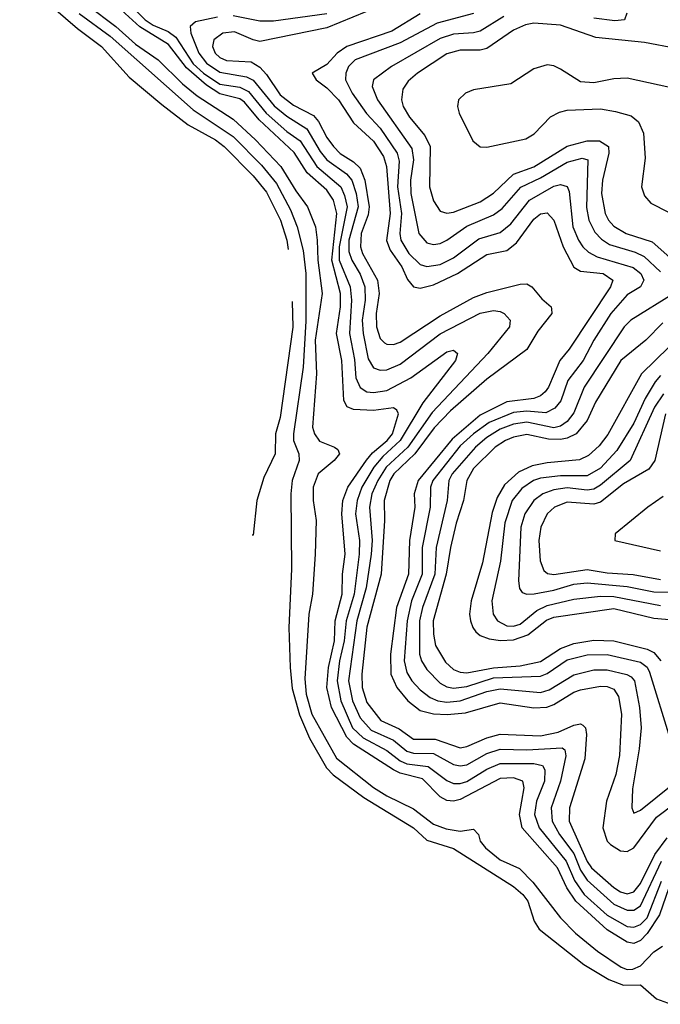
# Model space of a CAD drawing. Header units: inches. Extents: x 990535 to 1117859, y 769386 to 892122.
# Tile 445 of 656: x 1056830 to 1058749, y 810722 to 813670. Entities that reach past the tile are written whole.
import ezdxf

# ---------------------------------------------------------------- set-up
doc = ezdxf.new("R2010")
doc.units = ezdxf.units.IN
doc.header["$MEASUREMENT"] = 0
doc.layers.add('B0851', color=7, linetype='Continuous')

msp = doc.modelspace()

# ---------------------------------------------------------------- linework, layer by layer
at = {"layer": 'B0851', "color": 5}
for points, elevation in [([(1056830, 813793.6), (1057003.3, 813643.3), (1057075.4, 813590), (1057157.7, 813497.7), (1057255.9, 813415.9), (1057335.2, 813355.2), (1057417.1, 813310), (1057442.4, 813290), (1057530, 813202.1), (1057570, 813153.4), (1057611.1, 813070), (1057630.4, 813009.6), (1057634.3, 812981.7)], 2340), ([(1058774.6, 811070), (1058747.2, 810990), (1058710, 810933.9), (1058690, 810912.6), (1058670, 810903.3), (1058650, 810907.2), (1058590, 810944.5), (1058496.2, 811030), (1058469.2, 811070), (1058441.4, 811130), (1058335.9, 811250), (1058327.9, 811290), (1058341.8, 811370), (1058337.5, 811390), (1058310, 811399.9), (1058270, 811397.4), (1058150, 811335.3), (1058130, 811330.3), (1058110, 811331.7), (1058090, 811343.1), (1058036.6, 811396.6), (1057970, 811413.7), (1057950, 811423.8), (1057830, 811500.8), (1057810, 811522), (1057764.5, 811610), (1057750.3, 811670.3), (1057755.5, 811730), (1057772.8, 811810), (1057774.9, 811870), (1057795.8, 811950), (1057797.1, 812010), (1057805.6, 812070), (1057794.9, 812190), (1057798, 812230), (1057813.2, 812270), (1057869.2, 812350.8), (1057886.8, 812373.2), (1057931.4, 812410), (1057947.3, 812430), (1057965.1, 812490), (1057960.3, 812500.3), (1057950, 812507.5), (1057890, 812499.4), (1057830, 812502.3), (1057811.2, 812511.2), (1057801.3, 812530), (1057795.5, 812650), (1057778.8, 812730), (1057790.9, 812810), (1057790.9, 812850), (1057765.6, 812950), (1057779.8, 813090), (1057770, 813129.6), (1057750, 813159.5), (1057691.4, 813211.4), (1057652, 813272), (1057547.1, 813370), (1057503.3, 813423.3), (1057490, 813432.7), (1057430, 813448.5), (1057390, 813474), (1057330, 813526.1), (1057276.1, 813596.1), (1057190, 813648.7), (1057080.2, 813750)], 2420), ([(1057033.3, 813713.3), (1057118, 813650), (1057176.9, 813596.9), (1057244.8, 813550), (1057318.1, 813478.1), (1057362, 813442), (1057470, 813372.3), (1057536.9, 813310), (1057612.4, 813230), (1057657.3, 813157.3), (1057692.7, 813110), (1057715.9, 813050), (1057721.7, 813010), (1057722.9, 812950), (1057736, 812850), (1057715.4, 812710), (1057719.1, 812610), (1057707.8, 812450), (1057713.6, 812430), (1057728.4, 812408.4), (1057773.7, 812390), (1057783.2, 812383.2), (1057787.8, 812370), (1057772.5, 812350), (1057724.4, 812310), (1057709.8, 812270.2), (1057709.8, 812230), (1057718.4, 812170), (1057715.5, 812070), (1057707.4, 811950), (1057696.6, 811890), (1057684.1, 811695.9), (1057688.3, 811650), (1057705.6, 811590), (1057779.1, 811459.1), (1057890, 811370.6), (1057930, 811345.4), (1058010, 811307.4), (1058070, 811261.2), (1058107.4, 811247.4), (1058150, 811240.1), (1058190, 811246.4), (1058204.9, 811230), (1058210.1, 811210), (1058225.3, 811190), (1058270, 811154.7), (1058328, 811128), (1058367.7, 811087.7), (1058450, 810981), (1058494.9, 810934.9), (1058561.2, 810881.2), (1058632.5, 810832.5), (1058650, 810826.3), (1058667.1, 810827.1), (1058690, 810836.9), (1058730, 810878.6), (1058755.6, 810895.6)], 2380), ([(1057145.8, 813730), (1057205.8, 813670), (1057230, 813653.9), (1057275.2, 813635.2), (1057297.6, 813617.6), (1057350, 813538.4), (1057380.4, 813510), (1057430, 813476.9), (1057490, 813467.9), (1057515.5, 813455.5), (1057568.3, 813390), (1057630, 813334.8), (1057670, 813307.5), (1057720.2, 813230), (1057791.8, 813170), (1057803.5, 813143.5), (1057810.7, 813110), (1057787.6, 812990), (1057787.4, 812950), (1057820.4, 812870), (1057824.1, 812830), (1057818.1, 812730), (1057832.8, 812652.8), (1057837.5, 812597.5), (1057850, 812568.3), (1057870, 812556), (1057890, 812553.2), (1057930, 812559.9), (1058002, 812598), (1058110, 812675.4), (1058130, 812680.5), (1058141.4, 812670), (1058135.6, 812650), (1058037.5, 812522.5), (1057970, 812410), (1057917.6, 812362.4), (1057891.5, 812330), (1057855.6, 812270), (1057841.3, 812230), (1057835.7, 812190), (1057848, 812110), (1057847.1, 812070), (1057832.1, 811950), (1057808.4, 811870), (1057802.5, 811810), (1057788.2, 811750), (1057781.5, 811690), (1057792.1, 811630), (1057827, 811550), (1057859.2, 811519.2), (1057930, 811481.4), (1057970.4, 811450.4), (1057990, 811442.1), (1058054.1, 811434.1), (1058110, 811391.6), (1058130, 811383.2), (1058150, 811382.7), (1058170, 811388.5), (1058230, 811425.4), (1058270, 811442.9), (1058370, 811442.9), (1058396.7, 811436.7), (1058403.7, 811423.7), (1058402.4, 811390), (1058378.8, 811330), (1058372.2, 811290), (1058386.6, 811250), (1058467.1, 811150), (1058492.1, 811092.1), (1058520.9, 811050), (1058590, 810988.7), (1058650, 810954.8), (1058670, 810952.2), (1058690, 810960.6), (1058710, 810980.5), (1058753.4, 811090)], 2440), ([(1057905.9, 813710), (1057750, 813645.8), (1057550, 813605.3), (1057530, 813609.4), (1057473.3, 813633.3), (1057438.2, 813630), (1057411.5, 813610), (1057407.5, 813590), (1057415.4, 813570), (1057430, 813556.8), (1057450, 813547.6), (1057523.8, 813543.8), (1057550, 813527.8), (1057570, 813505.9), (1057610, 813444.8), (1057650, 813413.8), (1057710, 813382.8), (1057725.2, 813365.2), (1057750, 813317.3), (1057769.9, 813289.9), (1057790, 813269.2), (1057830, 813244.1), (1057850, 813225.5), (1057864.1, 813190), (1057877.6, 813110), (1057874.2, 813085.8), (1057853.3, 813030), (1057851.1, 812990), (1057857.5, 812970), (1057901.7, 812890), (1057907.1, 812850), (1057897.9, 812790), (1057898.8, 812750), (1057910, 812715.3), (1057922.9, 812702.9), (1057930, 812698), (1057950, 812697.9), (1057970, 812704.8), (1058090, 812783.1), (1058190, 812838.6), (1058230, 812853.3), (1058330, 812878.5), (1058350, 812879.6), (1058364.6, 812870), (1058394.2, 812834.2), (1058422.6, 812810), (1058423.8, 812803.8), (1058424.9, 812790), (1058382.9, 812737.1), (1058350, 812682.2), (1058230, 812593.2), (1058121.2, 812498.8), (1058071.9, 812448.1), (1058013.9, 812370), (1057950.7, 812310), (1057938.7, 812290), (1057922.1, 812230), (1057923.3, 812170), (1057913.3, 812010), (1057870, 811850.8), (1057855.1, 811710), (1057855.8, 811670), (1057870, 811625.4), (1057911.8, 811571.8), (1057966.9, 811546.9), (1058010, 811515.7), (1058075.2, 811515.2), (1058150, 811490.1), (1058170, 811493.3), (1058230, 811519.8), (1058270, 811530.5), (1058390, 811525.4), (1058443.5, 811536.5), (1058490, 811557.8), (1058510, 811561.7), (1058517.7, 811557.7), (1058525, 811550), (1058528, 811530), (1058522.9, 811457.1), (1058477.8, 811310), (1058476, 811270), (1058530, 811149.4), (1058543, 811130), (1058610, 811070.9), (1058630, 811057.9), (1058650, 811052), (1058670, 811057.9), (1058690, 811083.6), (1058733.1, 811170), (1058770, 811220)], 2480), ([(1057008.7, 813688.7), (1057101.1, 813621.1), (1057350, 813399.9), (1057470, 813320.5), (1057554.6, 813234.6), (1057599.6, 813179.6), (1057641, 813101), (1057661.5, 813050), (1057679.4, 812979.4), (1057687.4, 812910), (1057687.3, 812767.3), (1057679.8, 812630), (1057650.3, 812430), (1057650.1, 812410), (1057665.9, 812370), (1057667.1, 812350), (1057646.9, 812290), (1057642.2, 812250), (1057644.6, 812024.6), (1057636, 811850), (1057640, 811730), (1057646.8, 811666.8), (1057668, 811588), (1057698.4, 811518.4), (1057749.6, 811429.6), (1057769, 811409), (1057861.3, 811341.3), (1058010, 811250.3), (1058050, 811212.7), (1058130, 811188), (1058310, 811074.1), (1058337.4, 811050), (1058352.3, 811030), (1058371, 810971), (1058386.6, 810946.6), (1058520.3, 810840.3), (1058595.4, 810795.4), (1058639.3, 810779.3), (1058690, 810780.1), (1058738.3, 810738.3), (1058781.6, 810721.6)], 2360), ([(1057750, 813688), (1057590, 813665.8), (1057550, 813665.9), (1057470, 813681.7)], 2460), ([(1058030, 813687.6), (1057944.7, 813635.3), (1057810, 813590.2), (1057781.4, 813570), (1057750, 813536.1), (1057706.8, 813510), (1057718.5, 813490), (1057750, 813465.9), (1057785.3, 813430), (1057830, 813361), (1057890, 813305.9), (1057920.4, 813260.4), (1057929.3, 813230), (1057940, 813090), (1057929.2, 813009.2), (1057939.9, 812979.9), (1057974.5, 812930), (1057991.8, 812891.8), (1058009.8, 812869.8), (1058030, 812865.9), (1058070, 812875.8), (1058141.7, 812910), (1058230, 812966.5), (1058290, 812978.8), (1058318.2, 813001.8), (1058370, 813073), (1058390, 813088.4), (1058410, 813092.1), (1058430, 813070.2), (1058458.3, 812990), (1058490, 812929.1), (1058510, 812917.2), (1058578.5, 812910), (1058607, 812890), (1058600.6, 812870), (1058476.6, 812683.4), (1058448.6, 812650), (1058414.4, 812570), (1058404.1, 812555.9), (1058390, 812544.1), (1058370, 812536.2), (1058290, 812525.3), (1058210, 812486.2), (1058125.7, 812414.3), (1058023.8, 812290), (1058012.1, 812250), (1058014, 812210), (1057998.4, 812110), (1057994.7, 812010), (1057959.5, 811910), (1057941.1, 811770), (1057942.4, 811710), (1057960.3, 811670), (1057993.3, 811630), (1058030, 811601.9), (1058070, 811591.4), (1058110.9, 811589.1), (1058165.7, 811594.3), (1058270, 811624.4), (1058370, 811609.6), (1058409, 811611), (1058430, 811619.3), (1058490, 811656.3), (1058510, 811663.1), (1058570, 811673.8), (1058590, 811673.3), (1058610, 811665.7), (1058623.8, 811643.8), (1058633.3, 811590), (1058626.9, 811466.9), (1058616.6, 811410), (1058588.1, 811330), (1058577.5, 811250), (1058589.8, 811210), (1058599.9, 811199.9), (1058630, 811180.9), (1058650, 811178.8), (1058670, 811189.7), (1058737.9, 811282.1), (1058795, 811325)], 2520), ([(1058190, 813688.7), (1058080.6, 813659.4), (1057970, 813601.1), (1057835, 813550), (1057815.3, 813530), (1057807.4, 813510), (1057806.6, 813490), (1057826.5, 813450), (1057868.8, 813388.8), (1057910, 813345.1), (1057960.6, 813270), (1057966.5, 813246.5), (1057961.7, 813170), (1057973.7, 813090), (1057968.8, 813030), (1057972.1, 813010), (1057995.9, 812970), (1058030, 812937), (1058050, 812930.7), (1058090, 812936.8), (1058130, 812957), (1058205.9, 813014.1), (1058270, 813032.7), (1058301.6, 813058.4), (1058357, 813130), (1058430, 813171.2), (1058450, 813176.7), (1058470, 813170.1), (1058475.9, 813155.9), (1058487.6, 813050), (1058503.9, 813010), (1058517.6, 812990), (1058534.1, 812974.1), (1058560.4, 812960.4), (1058668.3, 812928.3), (1058690.7, 812910), (1058699.7, 812890), (1058690.1, 812870), (1058650, 812846.2), (1058601, 812790), (1058550.1, 812710), (1058518.6, 812650), (1058472.1, 812590), (1058451, 812529), (1058433.7, 812506.3), (1058406.9, 812493.1), (1058350, 812497.9), (1058310, 812494.2), (1058236.3, 812463.7), (1058189.7, 812430.3), (1058150, 812393.9), (1058068.2, 812290), (1058060.8, 812270), (1058059.9, 812210), (1058035.9, 812090), (1058035.7, 812010), (1058004.4, 811930), (1057991.3, 811870), (1057981.6, 811750), (1057990, 811715.3), (1058005.1, 811690), (1058030, 811663.3), (1058060.1, 811640.1), (1058083.2, 811630), (1058110, 811626.1), (1058150, 811630.4), (1058230, 811658.4), (1058270, 811666.6), (1058390, 811655.2), (1058416.4, 811663.6), (1058490, 811708.7), (1058550, 811722.7), (1058590, 811723.5), (1058649, 811709), (1058661.9, 811701.9), (1058672.4, 811690), (1058687.2, 811610), (1058691.8, 811550), (1058686.5, 811486.5), (1058666.5, 811366.5), (1058663.7, 811310), (1058670, 811294), (1058690, 811302.6), (1058823, 811410)], 2540), ([(1058280.7, 813679.3), (1058210, 813636.2), (1058190, 813630.5), (1058130, 813626.4), (1058090, 813614.1), (1057943.8, 813530), (1057890.1, 813490), (1057886.2, 813470), (1057902.5, 813430), (1058004.6, 813284.6), (1058010.3, 813250), (1058000.5, 813190), (1058002, 813150), (1058026.1, 813030), (1058050, 813002.1), (1058070, 812996.9), (1058090, 813000.3), (1058110, 813009.4), (1058170, 813051.5), (1058250, 813085.4), (1058275.3, 813104.7), (1058331.7, 813168.3), (1058390, 813196.1), (1058470, 813243.3), (1058515.6, 813255.6), (1058532.1, 813250), (1058528.1, 813108.1), (1058534.9, 813070), (1058553.4, 813033.4), (1058573.1, 813013.1), (1058597.1, 812997.1), (1058673.8, 812973.8), (1058700.7, 812960.7), (1058750, 812915.5)], 2560), ([(1058649.4, 813690), (1058642.6, 813670), (1058613.6, 813666.4), (1058550, 813674.3)], 2560), ([(1057422.4, 813677.6), (1057356.4, 813663.6), (1057340.4, 813650), (1057342.3, 813630), (1057366.7, 813570), (1057390, 813539.9), (1057430, 813512.8), (1057510, 813499.3), (1057530, 813488.7), (1057592, 813412), (1057630, 813381.4), (1057690, 813342.8), (1057730, 813275.3), (1057750, 813250.6), (1057808.9, 813208.9), (1057825.3, 813190), (1057837.9, 813150), (1057844.1, 813110), (1057816, 813010), (1057815.7, 812975.7), (1057824.8, 812950), (1057850, 812908.1), (1057863.8, 812870), (1057865, 812830), (1057856.5, 812770), (1057858.8, 812730), (1057874.5, 812654.5), (1057890, 812627.4), (1057910, 812620.3), (1057930, 812621.6), (1057970, 812638.2), (1058090, 812729.2), (1058210, 812791.3), (1058250, 812799.7), (1058270, 812796.6), (1058282, 812790), (1058299.8, 812770), (1058297.8, 812750), (1058233.1, 812670), (1058066.3, 812493.7), (1057992.9, 812390), (1057927.6, 812330), (1057902.6, 812290), (1057885.3, 812250), (1057878, 812210), (1057886, 812110), (1057883.2, 812070), (1057868.6, 811968.6), (1057840.1, 811870), (1057815.5, 811690), (1057827.1, 811630), (1057850, 811579.2), (1057882.8, 811542.8), (1057950, 811512.8), (1057990, 811479.5), (1058010, 811473.3), (1058070, 811473.1), (1058130, 811439.9), (1058150, 811435.9), (1058170, 811438.9), (1058230, 811472.9), (1058270, 811486), (1058350, 811483.7), (1058455.8, 811490), (1058463.2, 811483.2), (1058466.1, 811466.1), (1058450.8, 811390), (1058422.5, 811310), (1058425.7, 811270), (1058447.7, 811230), (1058490, 811172.9), (1058510, 811122.9), (1058530, 811093), (1058610, 811021.9), (1058650, 811003.3), (1058670, 811003.9), (1058690, 811016.1), (1058752.7, 811150)], 2460), ([(1058796.6, 813583.4), (1058701.6, 813601.6), (1058556.5, 813616.5), (1058450, 813653.8), (1058370, 813659.7), (1058345.6, 813654.4), (1058310, 813638.6), (1058230, 813584), (1058210, 813578.5), (1058150, 813578.5), (1058110, 813568), (1058021.7, 813510), (1057994.1, 813485.9), (1057977.7, 813462.3), (1057973.9, 813430), (1057979.2, 813410), (1057998, 813378), (1058043.6, 813323.6), (1058059.4, 813290), (1058058.1, 813170), (1058070, 813128.1), (1058090, 813097), (1058110, 813090.6), (1058130, 813093.3), (1058210, 813124.9), (1058250, 813150.4), (1058310, 813207.1), (1058370, 813229.2), (1058470, 813291.6), (1058530, 813307), (1058566.9, 813306.9), (1058593.9, 813290), (1058595.6, 813270), (1058576.4, 813190), (1058573.7, 813150), (1058583.8, 813090), (1058593.8, 813070), (1058610, 813052.2), (1058647.3, 813030), (1058724.8, 813004.8), (1058777.9, 812957.9)], 2580), ([(1058810, 813460.1), (1058650, 813494.9), (1058610, 813493.5), (1058550, 813481.5), (1058510, 813483.9), (1058450, 813522.3), (1058430, 813532), (1058410, 813534.9), (1058370, 813522.6), (1058301.6, 813478.4), (1058190, 813459.7), (1058166, 813450), (1058145, 813430), (1058141.4, 813410), (1058146.9, 813390), (1058187.7, 813307.7), (1058210, 813289.6), (1058230, 813288.8), (1058346.5, 813313.5), (1058371.4, 813328.6), (1058420.7, 813379.3), (1058446.9, 813393.1), (1058470, 813398.9), (1058570, 813402.9), (1058615.6, 813395.6), (1058661.8, 813381.8), (1058684.5, 813364.5), (1058699.4, 813330), (1058704.1, 813255.9), (1058693.2, 813170), (1058702.5, 813142.5), (1058721, 813121), (1058774, 813094)], 2620), ([(1057646.7, 812826.4), (1057648.9, 812748.9), (1057610, 812479.3), (1057596, 812430), (1057595.7, 812370), (1057561.2, 812298.8), (1057540.5, 812230), (1057530, 812126), (1057526.6, 812126)], 2340), ([(1058789.6, 812850), (1058661.6, 812770), (1058641.2, 812750), (1058520.9, 812570), (1058490, 812492.8), (1058470, 812467.3), (1058450, 812453.2), (1058430, 812447.7), (1058350, 812464.5), (1058310, 812458.4), (1058270, 812443.9), (1058230, 812418.9), (1058195.5, 812390), (1058126.2, 812310), (1058115.8, 812290), (1058111.1, 812230), (1058077.8, 812090), (1058073.4, 812010), (1058037.4, 811910), (1058028.2, 811870), (1058028, 811770), (1058034.1, 811750), (1058050, 811724), (1058090, 811682.9), (1058110, 811672.1), (1058130, 811668.1), (1058170, 811673.6), (1058250, 811698.8), (1058390, 811704.5), (1058410, 811712.2), (1058470, 811752.7), (1058530, 811767.7), (1058590, 811769.4), (1058690, 811746), (1058710, 811730.8), (1058716.6, 811716.6), (1058778.4, 811518.4)], 2560), ([(1058757.3, 812762.7), (1058705.8, 812710), (1058630.8, 812649.2), (1058555.1, 812524.9), (1058530.3, 812470), (1058497, 812430), (1058470, 812416.8), (1058450, 812412.9), (1058414.4, 812414.4), (1058350, 812427.8), (1058310, 812419.6), (1058285.3, 812410), (1058254.2, 812390), (1058190, 812326.5), (1058170, 812290), (1058160.2, 812230), (1058137.7, 812162.3), (1058120.9, 812090), (1058108.1, 812010), (1058069.2, 811870), (1058069.6, 811829.6), (1058076.3, 811796.3), (1058105.8, 811745.8), (1058130, 811724.1), (1058150, 811716.2), (1058170, 811714.7), (1058250, 811728.7), (1058330, 811734.7), (1058390, 811748.6), (1058450, 811787.3), (1058490, 811802.4), (1058550, 811812.2), (1058610, 811810.5), (1058710, 811785), (1058730, 811774.9), (1058751.1, 811750)], 2580), ([(1058775.5, 812690), (1058692.7, 812610), (1058592.5, 812427.5), (1058566.2, 812393.8), (1058534.7, 812365.3), (1058507.6, 812352.4), (1058410, 812343.5), (1058365.5, 812334.5), (1058324.4, 812315.6), (1058282.5, 812277.5), (1058260.3, 812239.7), (1058246.1, 812193.9), (1058216.6, 812043.4), (1058182.8, 811930), (1058178.2, 811890), (1058180.8, 811870), (1058187.3, 811850), (1058197.1, 811837.1), (1058210, 811826), (1058236.3, 811816.3), (1058270.8, 811810.8), (1058310, 811812.8), (1058352.1, 811827.9), (1058408.4, 811871.6), (1058430, 811880.8), (1058610, 811907.1), (1058730, 811878.4), (1058811.3, 811871.3)], 2620), ([(1058750, 812604.3), (1058733.9, 812586.1), (1058704.4, 812535.6), (1058670, 812461.4), (1058619.5, 812380.5), (1058570, 812326.7), (1058530, 812304.2), (1058450, 812304.3), (1058390, 812296.8), (1058369.6, 812290), (1058334.2, 812265.8), (1058305.2, 812230), (1058283.3, 812163.3), (1058271, 812049), (1058244.5, 811930), (1058248.8, 811890), (1058261.5, 811870), (1058290, 811855.3), (1058310, 811853.8), (1058330, 811860.2), (1058379, 811901), (1058410, 811915.8), (1058490, 811935), (1058570, 811943.4), (1058610, 811943), (1058750, 811915.6)], 2640), ([(1058758.5, 812550), (1058731.9, 812510), (1058659.1, 812350), (1058570, 812276.4), (1058550, 812264.6), (1058530, 812261), (1058470, 812267.8), (1058430, 812262.6), (1058397.1, 812250), (1058370, 812230.3), (1058343.4, 812190), (1058332, 812150), (1058324.7, 811990), (1058327.2, 811967.2), (1058335.2, 811955.2), (1058349.7, 811949.7), (1058371.1, 811951.1), (1058430, 811961.7), (1058490, 811979.4), (1058530, 811984.2), (1058650, 811973), (1058730, 811956.5), (1058790, 811956.2)], 2660), ([(1058764.5, 812490), (1058732.8, 812350), (1058715.4, 812324.6), (1058639.5, 812280.5), (1058570, 812225.2), (1058550, 812219.1), (1058470, 812225.2), (1058432.2, 812210), (1058410.9, 812190), (1058391.1, 812150), (1058385.6, 812110), (1058389.5, 812049.5), (1058400.9, 812020.9), (1058411.8, 812011.8), (1058430, 812009), (1058530, 812023.9), (1058590, 812013.4), (1058668.3, 812008.3), (1058750, 811994.1)], 2680), ([(1058758.2, 812241.8), (1058711.7, 812210), (1058614.3, 812130), (1058613.4, 812110), (1058750, 812079.3)], 2720)]:
    msp.add_lwpolyline(points, dxfattribs=dict(at, elevation=elevation))

doc.saveas('drawing.dxf')
